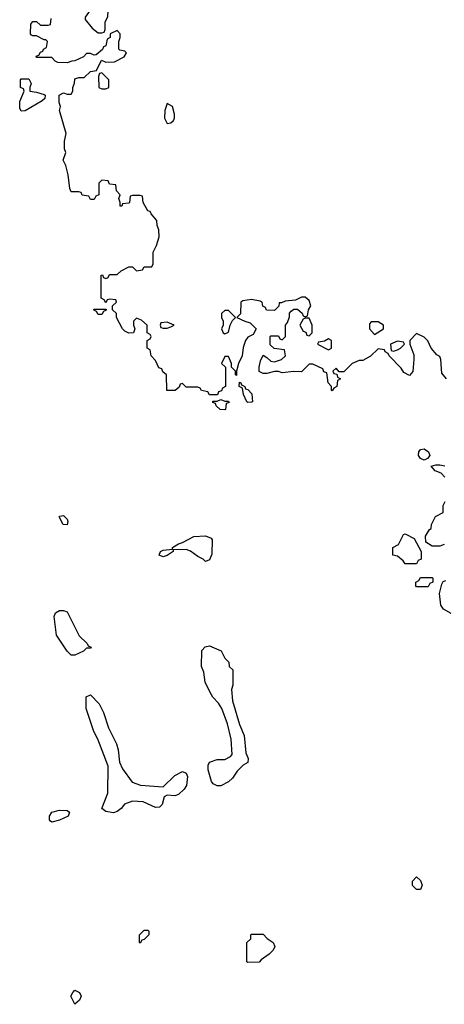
# Model space of a CAD drawing. Header units: inches. Extents: x 2601682 to 2755810, y 449311 to 584050.
# Tile 323 of 505: x 2694642 to 2696854, y 491588 to 496723. Entities that reach past the tile are written whole.
import ezdxf

# ---------------------------------------------------------------- set-up
doc = ezdxf.new("R2010")
doc.units = ezdxf.units.IN
doc.header["$MEASUREMENT"] = 0
doc.layers.add('C6499', color=7, linetype='Continuous')

msp = doc.modelspace()

# ---------------------------------------------------------------- linework, layer by layer
at = {"layer": 'C6499', "color": 2, "elevation": 6}
for points in [[(2695072.7, 496787.3), (2695032.7, 496787.3), (2694999.6, 496760.4), (2694983.6, 496736.4), (2694983.6, 496723.6), (2695019.6, 496679.6), (2695050, 496654), (2695070, 496654), (2695082, 496658), (2695087.3, 496672.7), (2695088, 496710), (2695100.4, 496739.6), (2695102, 496770), (2695090, 496782)], [(2694650, 496246), (2694642, 496262), (2694643.1, 496296.9), (2694666, 496350), (2694662, 496362), (2694646, 496370), (2694646, 496410), (2694650, 496414), (2694690, 496414), (2694702, 496390), (2694694, 496370), (2694694, 496350), (2694730, 496344.7), (2694770, 496332), (2694774, 496330), (2694772.7, 496312.7), (2694759.8, 496300.2), (2694670, 496248)], [(2695070, 496446), (2695058, 496442), (2695052.7, 496427.3), (2695054, 496370), (2695070, 496362), (2695090, 496362), (2695106, 496370), (2695106, 496410)], [(2695410, 496286), (2695398, 496250), (2695396, 496210), (2695410, 496182), (2695430, 496184.7), (2695443.1, 496196.9), (2695448.7, 496210), (2695448.7, 496230), (2695438, 496270)], [(2695050, 495186), (2695042, 495202), (2695026, 495210), (2695030, 495214), (2695092.7, 495212.7), (2695092.7, 495207.3), (2695078, 495202), (2695070, 495186)], [(2695730, 495206), (2695710, 495206), (2695694, 495190), (2695694, 495170), (2695702, 495150), (2695702, 495130), (2695694, 495110), (2695702, 495090), (2695710, 495084.7), (2695730, 495094), (2695738, 495130), (2695750, 495154), (2695766, 495170)], [(2695410, 495146), (2695378, 495142), (2695374, 495130), (2695378, 495118), (2695390, 495114), (2695410, 495114), (2695430, 495122), (2695446, 495130)], [(2696150, 495166), (2696130, 495166), (2696118, 495162), (2696102, 495130), (2696118, 495098), (2696132.7, 495092.7), (2696138, 495078), (2696150, 495074), (2696166, 495090), (2696166, 495130)], [(2696510, 495148), (2696472.7, 495147.3), (2696463.6, 495136.4), (2696464.7, 495110), (2696490, 495082), (2696538, 495110), (2696538, 495130)], [(2696250, 495058), (2696230, 495046), (2696198, 495042), (2696194, 495030), (2696250, 495002), (2696266, 495010), (2696266, 495050)], [(2696610, 495046), (2696574, 495030), (2696578, 494998), (2696590, 494994), (2696610, 495002), (2696626, 495010), (2696646, 495030), (2696642, 495042)], [(2695830, 494726), (2695826, 494730), (2695808, 494768), (2695802, 494802), (2695786, 494810), (2695787.3, 494832.7), (2695794, 494830), (2695798, 494818), (2695814, 494810), (2695818, 494798), (2695830, 494794), (2695851, 494771), (2695854, 494730), (2695850, 494728)], [(2695710, 494734), (2695730, 494734), (2695732.7, 494727.3), (2695718, 494722), (2695714, 494690), (2695710, 494688), (2695686, 494690), (2695666, 494710), (2695662, 494722), (2695647.3, 494727.3), (2695647.3, 494732.7), (2695670, 494734), (2695690, 494742)], [(2696750, 494426), (2696730, 494435.3), (2696719, 494450), (2696722, 494470), (2696730, 494482), (2696750, 494484.7), (2696771.3, 494470), (2696778, 494450), (2696766, 494434)], [(2694890, 494088.7), (2694868, 494090), (2694848, 494130), (2694850, 494134), (2694870, 494138), (2694890, 494118), (2694893.2, 494106.8)], [(2696650, 493886), (2696640.4, 493900.4), (2696610, 493926), (2696586, 493930), (2696586, 493970), (2696614.6, 493985.4), (2696642, 494038), (2696650, 494042), (2696696.9, 494016.9), (2696734, 493950), (2696734, 493910), (2696718, 493902), (2696710, 493886)], [(2695610, 493898), (2695598, 493910), (2695570, 493924), (2695532.1, 493952.1), (2695510, 493959.3), (2695442, 493958), (2695442, 493950), (2695410, 493928.7), (2695390, 493922), (2695368.7, 493930), (2695375.3, 493950), (2695390, 493957.3), (2695438, 493962), (2695438, 493970), (2695468.7, 493990), (2695490, 493996.3), (2695550, 494028), (2695610, 494030.7), (2695639.8, 494019.8), (2695644.7, 494010), (2695643.6, 493936.4), (2695630, 493906)], [(2696710, 493766), (2696706, 493770), (2696706, 493790), (2696722, 493798), (2696730, 493814), (2696790, 493814), (2696794, 493810), (2696794, 493790), (2696778, 493782), (2696770, 493766)], [(2694930, 493408.7), (2694909.3, 493409.3), (2694889.3, 493429.3), (2694833.6, 493513.6), (2694822, 493610), (2694828, 493630), (2694850, 493642), (2694870, 493642), (2694890, 493634), (2694952, 493510), (2694994, 493470), (2694998, 493458), (2695014, 493450), (2695010, 493446), (2694990, 493446), (2694974, 493430)], [(2695670, 492728), (2695650, 492738), (2695642, 492750), (2695624, 492810), (2695624.7, 492835.3), (2695630, 492851.3), (2695670, 492864.7), (2695710, 492864.7), (2695740.4, 492879.6), (2695748.4, 492891.6), (2695744, 492970), (2695724, 493050), (2695695.3, 493130), (2695678, 493158), (2695648, 493190), (2695634.6, 493214.6), (2695608.9, 493268.9), (2695600.4, 493320.4), (2695588.9, 493348.9), (2695590, 493434), (2695608.4, 493451.6), (2695630, 493458), (2695691.1, 493431.1), (2695710, 493394), (2695731.6, 493371.6), (2695734, 493350), (2695751.6, 493331.6), (2695751.6, 493251.6), (2695744.7, 493230), (2695751.3, 493170), (2695786.8, 493046.8), (2695810.8, 492990), (2695819.6, 492899.6), (2695832, 492870), (2695831.1, 492848.9), (2695805.4, 492834.6), (2695775.3, 492804.7), (2695750, 492768), (2695730, 492748), (2695690, 492728)], [(2695390, 492722), (2695450, 492782), (2695490, 492802), (2695510, 492794), (2695516.9, 492776.9), (2695511, 492730), (2695498, 492710), (2695470, 492682), (2695450, 492675.3), (2695410, 492678), (2695394, 492670), (2695384.7, 492630), (2695370, 492615.3), (2695350, 492614), (2695284.5, 492644.5), (2695230, 492647), (2695188, 492632), (2695170, 492609), (2695150, 492594), (2695130, 492586), (2695090, 492594), (2695069, 492610), (2695101.2, 492690), (2695102, 492830), (2695049.2, 492970), (2695028.4, 493011.6), (2694988.7, 493130), (2694988.9, 493191.1), (2695010, 493202), (2695055.3, 493155.3), (2695078, 493110), (2695104.7, 493030), (2695146.4, 492946.4), (2695155.3, 492915.3), (2695162, 492850), (2695176.9, 492816.9), (2695227.1, 492747.1), (2695271.1, 492731.1)], [(2694810, 492538), (2694803.1, 492543.1), (2694798, 492550), (2694798, 492570), (2694808.7, 492590), (2694850, 492601), (2694890, 492598), (2694902, 492590), (2694894, 492570), (2694850, 492549.2)], [(2696710, 492186), (2696688.4, 492208.4), (2696688, 492230), (2696710, 492252), (2696730, 492234), (2696738, 492210), (2696730, 492186)], [(2695270, 491906), (2695266, 491910), (2695266, 491950), (2695290, 491974), (2695310, 491974), (2695314, 491970), (2695314, 491950), (2695290, 491926), (2695278, 491922)], [(2695830, 491806), (2695826, 491810), (2695826, 491910), (2695846, 491930), (2695846, 491950), (2695850, 491954), (2695910, 491954), (2695931.6, 491931.6), (2695962, 491910), (2695972, 491890), (2695962, 491870), (2695942, 491850), (2695899.6, 491820.4), (2695890, 491808)], [(2694930, 491588), (2694908.7, 491630), (2694918, 491650), (2694930, 491662), (2694954, 491650), (2694962, 491630), (2694954, 491610)]]:
    msp.add_lwpolyline(points, close=True, dxfattribs=at)
for points in [[(2696866, 494850), (2696840.4, 494880.4), (2696835.3, 494950), (2696830, 494966), (2696815.3, 494975.3), (2696786, 495010), (2696768.9, 495048.9), (2696750, 495068), (2696710, 495086), (2696674, 495050), (2696674, 495030), (2696695.3, 494975.3), (2696696, 494950), (2696690.9, 494889.1), (2696672.7, 494867.3), (2696643.1, 494883.1), (2696630, 494906), (2696566, 494970), (2696562, 494982), (2696546, 494990), (2696542, 495002), (2696510, 495006), (2696470, 494968), (2696430, 494946), (2696410, 494946), (2696374, 494930), (2696330, 494886), (2696306, 494886), (2696290, 494906), (2696274, 494890), (2696278, 494878), (2696294, 494874), (2696298, 494858), (2696314, 494850), (2696298, 494842), (2696294, 494810), (2696278, 494802), (2696270, 494788), (2696266, 494790), (2696266, 494810), (2696248.4, 494828.4), (2696242, 494882), (2696227.3, 494887.3), (2696222, 494902), (2696170, 494926), (2696150, 494926), (2696110, 494886), (2696070, 494888.7), (2696010, 494882), (2695990, 494888.7), (2695970, 494888.7), (2695930, 494878), (2695910, 494878), (2695888.9, 494888.9), (2695888.7, 494910), (2695896.4, 494943.6), (2695910, 494974), (2695930, 494962), (2695950, 494942), (2695970, 494938), (2696006, 494950), (2696026, 494970), (2696022, 495002), (2695968.4, 495008.4), (2695947.3, 495027.3), (2695946, 495070), (2695950, 495074), (2695990, 495074), (2695998, 495058), (2696010, 495054), (2696026, 495070), (2696026, 495130), (2696036.4, 495143.6), (2696047.3, 495172.7), (2696048.4, 495191.6), (2696056.4, 495203.6), (2696070, 495214), (2696090, 495214), (2696112.7, 495192.7), (2696118, 495178), (2696130, 495174), (2696142, 495178), (2696146, 495210), (2696158, 495230), (2696150, 495258), (2696130, 495275.3), (2696110, 495275.3), (2696079.6, 495260.4), (2696025.4, 495254.6), (2696006, 495246), (2695994, 495246), (2695991.6, 495228.4), (2695970, 495206), (2695928.4, 495208.4), (2695922, 495222), (2695908.4, 495228.4), (2695906, 495250), (2695894.6, 495254.6), (2695850, 495264), (2695803.6, 495256.4), (2695794, 495250), (2695791.6, 495188.4), (2695774, 495170), (2695814, 495150), (2695842, 495142), (2695874, 495110), (2695858, 495082), (2695830, 495068), (2695818, 495050), (2695806.4, 495013.6), (2695801, 494970), (2695782, 494930), (2695772, 494890), (2695772, 494868), (2695766, 494870), (2695766, 494890), (2695746, 494910), (2695746, 494930), (2695730, 494966), (2695710, 494966), (2695694, 494930), (2695714, 494910), (2695714, 494810), (2695698, 494802), (2695692.7, 494787.3), (2695678, 494782), (2695672.7, 494767.3), (2695630, 494766), (2695622, 494782), (2695588.4, 494788.4), (2695582, 494802), (2695570, 494806), (2695510, 494806), (2695490, 494826), (2695478, 494822), (2695472.7, 494807.3), (2695451.6, 494788.4), (2695408.7, 494788.7), (2695406, 494870), (2695387.3, 494887.3), (2695382, 494902), (2695367.3, 494907.3), (2695350, 494946), (2695326, 494970), (2695322, 495002), (2695306, 495010), (2695306, 495050), (2695322, 495058), (2695326, 495070), (2695322, 495082), (2695306, 495090), (2695306, 495130), (2695276.4, 495156.4), (2695250, 495166), (2695234, 495150), (2695234, 495130), (2695242, 495110), (2695234, 495090), (2695210, 495088), (2695190, 495098), (2695178, 495110), (2695146, 495170), (2695146, 495190), (2695126, 495210), (2695126, 495230), (2695146, 495250), (2695142, 495262), (2695110, 495266), (2695098, 495262), (2695090, 495246), (2695082, 495262), (2695066, 495270), (2695066, 495390), (2695072.7, 495392.7), (2695078, 495378), (2695090, 495374), (2695102, 495378), (2695110, 495394), (2695150, 495394), (2695170, 495414), (2695210, 495434), (2695230, 495434), (2695250, 495414), (2695282, 495418), (2695290, 495434), (2695330, 495434), (2695338, 495450), (2695338, 495510), (2695354.6, 495545.4), (2695368, 495590), (2695367.3, 495627.3), (2695358, 495650), (2695356.4, 495676.4), (2695326, 495710), (2695322, 495722), (2695310, 495726), (2695286, 495770), (2695282, 495802), (2695270, 495806), (2695230, 495806), (2695218, 495802), (2695214, 495770), (2695210, 495766), (2695178, 495762), (2695174, 495750), (2695166, 495750), (2695166, 495770), (2695158, 495790), (2695166, 495810), (2695146, 495830), (2695142, 495862), (2695110, 495866), (2695102, 495882), (2695070, 495886), (2695054, 495870), (2695054, 495810), (2695038, 495802), (2695030, 495786), (2695010, 495786), (2695002, 495802), (2694967.3, 495807.3), (2694962, 495822), (2694950, 495826), (2694910, 495826), (2694903.1, 495843.1), (2694894.6, 495914.6), (2694882, 495962), (2694868, 495990), (2694882, 496030), (2694875.3, 496050), (2694875.3, 496090), (2694884, 496130), (2694848.9, 496248.9), (2694855.3, 496270), (2694848.4, 496291.6), (2694848, 496330), (2694870, 496342), (2694890, 496334), (2694910, 496334), (2694918, 496350), (2694918, 496370), (2694927.3, 496392.7), (2694930, 496414), (2694950, 496422), (2694978, 496422), (2695010, 496452), (2695042, 496458), (2695067.3, 496512.7), (2695090, 496502), (2695136.4, 496503.6), (2695186, 496530), (2695198, 496550), (2695190, 496558), (2695164, 496564), (2695158, 496570), (2695158, 496610), (2695166, 496630), (2695166, 496650), (2695150, 496666), (2695114, 496650), (2695114, 496630), (2695098, 496622), (2695090, 496586), (2695078, 496582), (2695072.7, 496567.3), (2695039.6, 496540.4), (2695030, 496538), (2695010, 496546), (2694990, 496546), (2694974, 496530), (2694930, 496508), (2694912.7, 496507.3), (2694890, 496498), (2694840.4, 496500.4), (2694827.3, 496507.3), (2694810, 496526), (2694730, 496526), (2694727.3, 496532.7), (2694742, 496538), (2694750, 496554), (2694762, 496558), (2694766, 496570), (2694782, 496578), (2694786, 496610), (2694778, 496618), (2694770, 496618), (2694730, 496638), (2694710, 496638), (2694703.1, 496643.1), (2694698, 496650), (2694700.4, 496699.6), (2694710, 496714), (2694730, 496714), (2694750, 496694), (2694790, 496694), (2694802, 496698), (2694806, 496730)], [(2696856.4, 494336.4), (2696838, 494358), (2696806, 494370), (2696786, 494394), (2696810, 494402), (2696830, 494402), (2696856.9, 494396.9)], [(2696854, 493986), (2696830, 493978), (2696790, 493978), (2696758, 493998), (2696755.3, 494030), (2696776.4, 494063.6), (2696786, 494070), (2696788, 494090), (2696808.7, 494131.3), (2696847.3, 494152.7), (2696848, 494190), (2696858, 494210)], [(2696890, 493626), (2696850, 493648), (2696835.3, 493670), (2696828.7, 493731.3), (2696840.4, 493779.6), (2696847.3, 493792.7), (2696862, 493798)]]:
    msp.add_lwpolyline(points, dxfattribs=at)

doc.saveas('drawing.dxf')
